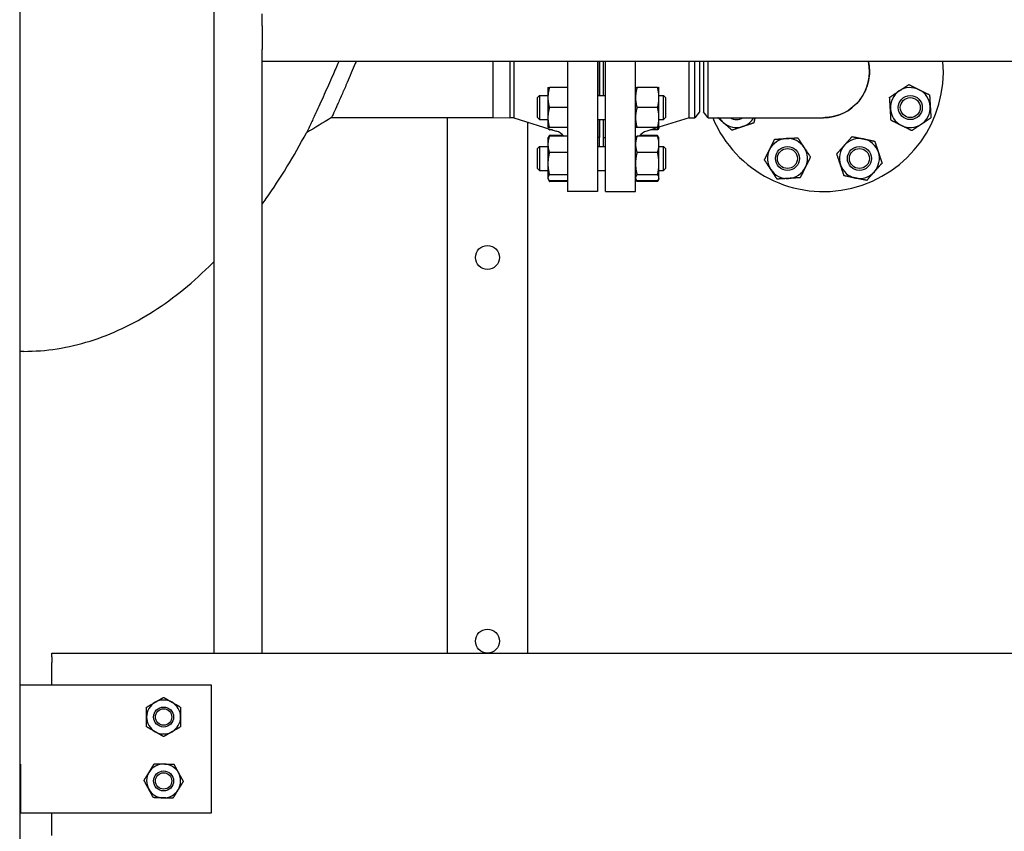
# Model space of a CAD drawing. Header units: inches. Extents: x 5 to 1128, y -85 to 748.
# Tile 528 of 656: x 766 to 797, y 266 to 292. Entities that reach past the tile are written whole.
import ezdxf

# ---------------------------------------------------------------- set-up
doc = ezdxf.new("R2010")
doc.units = ezdxf.units.IN
doc.header["$LTSCALE"] = 32
doc.header["$MEASUREMENT"] = 0
doc.layers.add('Visible (ANSI)', color=7, linetype='Continuous', lineweight=30)

msp = doc.modelspace()

# ---------------------------------------------------------------- linework, layer by layer
at = {"layer": 'Visible (ANSI)'}
for p, q in [((765.78063, 336.23367), (765.78063, 173.36817)), ((771.86063, 271.85867), (771.86063, 307.60867)), ((773.36063, 291.48367), (773.36063, 291.85867)), ((773.36063, 291.48367), (773.36063, 290.73367)), ((773.36063, 290.35867), (773.36063, 290.73367)), ((773.36063, 271.85867), (773.36063, 290.35867)), ((809.86063, 290.35867), (773.36063, 290.35867)), ((780.5842, 288.60867), (780.5842, 290.35867)), ((780.5842, 288.60867), (780.5842, 290.35867)), ((781.10207, 290.35867), (781.10207, 288.60617)), ((781.10207, 290.35867), (781.10207, 288.60617)), ((781.2323, 290.35867), (781.2323, 288.60617)), ((782.90563, 290.35867), (782.90563, 286.29617)), ((783.84563, 290.35867), (783.84563, 286.29617)), ((783.90563, 290.35867), (783.90563, 289.29608)), ((783.91063, 289.29608), (783.91063, 290.35867)), ((784.03063, 289.29608), (784.03063, 290.35867)), ((784.03563, 289.29608), (784.03563, 290.35867)), ((784.09563, 286.29617), (784.09563, 290.35867)), ((785.03563, 286.29617), (785.03563, 290.35867)), ((786.70897, 288.60617), (786.70897, 290.35867)), ((786.89176, 288.60617), (786.89176, 290.35867)), ((787.03563, 290.35867), (787.03563, 288.79367)), ((787.16063, 290.35867), (787.16063, 288.79371)), ((782.29663, 289.54608), (782.29663, 289.23358)), ((782.90563, 289.54608), (782.34172, 289.54608)), ((785.72455, 289.54608), (785.08072, 289.54608)), ((785.76963, 289.23358), (785.76963, 289.54608)), ((781.97063, 289.23358), (782.03313, 289.29608)), ((781.97063, 288.60858), (781.97063, 289.23358)), ((782.03313, 289.29608), (782.03313, 288.54608)), ((782.03313, 289.29608), (782.29663, 289.29608)), ((782.29663, 289.23358), (782.29663, 288.60858)), ((783.84563, 289.29608), (784.09563, 289.29608)), ((785.76963, 289.29608), (785.90813, 289.29608)), ((785.76963, 288.60858), (785.76963, 289.23358)), ((785.90813, 288.54608), (785.90813, 289.29608)), ((785.97063, 289.23358), (785.90813, 289.29608)), ((785.97063, 289.23358), (785.97063, 288.60858)), ((782.90563, 288.92108), (782.34172, 288.92108)), ((785.72455, 288.92108), (785.08072, 288.92108)), ((787.03563, 288.79367), (786.89176, 288.60617)), ((775.53369, 288.60867), (780.5842, 288.60867)), ((779.15563, 271.85867), (779.15563, 288.60867)), ((780.5842, 288.60867), (781.10207, 288.60617)), ((781.2323, 288.60617), (781.10207, 288.60617)), ((781.2323, 288.60617), (782.55661, 288.18672)), ((781.65563, 288.47209), (781.65563, 271.85867)), ((781.97063, 288.60858), (782.03313, 288.54608)), ((782.03313, 288.54608), (782.29663, 288.54608)), ((782.29663, 288.60858), (782.29663, 288.29608)), ((783.84563, 288.54608), (784.09563, 288.54608)), ((783.90563, 288.54608), (783.90563, 287.98617)), ((783.91063, 287.70496), (783.91063, 288.54608)), ((784.03063, 287.70496), (784.03063, 288.54608)), ((784.03563, 287.98617), (784.03563, 288.54608)), ((785.76963, 288.29608), (785.76963, 288.60858)), ((786.70897, 288.60617), (785.76963, 288.30865)), ((785.76963, 288.54608), (785.90813, 288.54608)), ((785.97063, 288.60858), (785.90813, 288.54608)), ((786.70897, 288.60617), (786.89176, 288.60617)), ((787.30302, 288.60617), (790.90793, 288.60617)), ((782.90563, 288.29608), (782.34172, 288.29608)), ((782.43895, 288.22398), (782.34172, 288.22398)), ((785.72455, 288.29608), (785.08072, 288.29608)), ((785.72994, 288.29608), (785.38466, 288.18672)), ((785.72455, 288.22398), (785.50232, 288.22398)), ((785.76963, 288.29608), (785.75935, 288.27403)), ((782.29663, 287.95496), (782.30691, 287.97701)), ((782.29663, 287.95496), (782.29663, 287.77191)), ((782.30691, 287.97701), (782.34172, 288.05165)), ((782.77075, 288.05165), (782.34172, 288.05165)), ((782.90563, 288.02706), (782.34172, 288.02706)), ((783.90563, 287.98617), (783.84563, 287.98617)), ((783.90563, 288.10617), (783.91063, 288.10617)), ((784.03063, 288.10617), (784.03563, 288.10617)), ((784.03563, 287.98617), (784.09563, 287.98617)), ((785.03563, 287.95496), (785.04591, 287.97701)), ((785.72455, 288.02706), (785.08072, 288.02706)), ((785.72455, 288.05165), (785.17051, 288.05165)), ((785.75935, 287.97701), (785.72455, 288.05165)), ((785.76963, 287.95496), (785.75935, 287.97701)), ((785.76963, 287.77191), (785.76963, 287.95496)), ((781.97063, 287.64246), (782.03313, 287.70496)), ((781.97063, 287.01746), (781.97063, 287.64246)), ((782.03313, 287.70496), (782.03313, 286.95496)), ((782.03313, 287.70496), (782.29663, 287.70496)), ((782.29663, 287.77191), (782.29663, 287.1682)), ((783.84563, 287.70496), (784.09563, 287.70496)), ((785.76963, 287.1682), (785.76963, 287.77191)), ((785.76963, 287.70496), (785.90813, 287.70496)), ((785.90813, 286.95496), (785.90813, 287.70496)), ((785.97063, 287.64246), (785.90813, 287.70496)), ((785.97063, 287.64246), (785.97063, 287.01746)), ((782.90563, 287.51675), (782.34172, 287.51675)), ((785.72455, 287.51675), (785.08072, 287.51675)), ((781.97063, 287.01746), (782.03313, 286.95496)), ((782.03313, 286.95496), (782.29663, 286.95496)), ((782.29663, 287.1682), (782.29663, 286.72626)), ((783.84563, 286.95496), (784.09563, 286.95496)), ((785.76963, 286.72626), (785.76963, 287.1682)), ((785.76963, 286.95496), (785.90813, 286.95496)), ((785.97063, 287.01746), (785.90813, 286.95496)), ((782.29663, 286.72626), (782.29663, 286.70496)), ((782.29663, 286.70496), (782.30691, 286.68292)), ((782.30691, 286.68292), (782.34172, 286.60828)), ((782.90563, 286.81965), (782.34172, 286.81965)), ((782.90563, 286.63287), (782.34172, 286.63287)), ((785.03563, 286.70496), (785.04591, 286.68292)), ((785.04591, 286.68292), (785.08072, 286.60828)), ((785.72455, 286.81965), (785.08072, 286.81965)), ((785.72455, 286.63287), (785.08072, 286.63287)), ((785.75935, 286.68292), (785.72455, 286.60828)), ((785.76963, 286.70496), (785.75935, 286.68292)), ((785.76963, 286.70496), (785.76963, 286.72626)), ((782.90563, 286.60828), (782.34172, 286.60828)), ((785.72455, 286.60828), (785.08072, 286.60828)), ((783.84563, 286.29617), (782.90563, 286.29617)), ((784.09563, 286.29617), (785.03563, 286.29617)), ((765.90563, 281.29617), (765.78063, 281.29617)), ((766.78063, 271.85867), (811.78063, 271.85867)), ((766.78063, 271.73765), (766.78063, 271.85867)), ((766.78063, 271.73765), (766.78063, 271.56851)), ((766.78063, 271.35257), (766.78063, 271.56851)), ((766.78063, 271.01427), (766.78063, 271.35257)), ((766.78063, 270.85867), (766.78063, 271.01427)), ((771.78063, 270.85867), (765.78063, 270.85867)), ((771.78063, 266.85867), (771.78063, 270.85867)), ((765.78063, 268.38367), (765.81063, 268.38367)), ((765.81063, 268.38367), (765.81063, 266.85867)), ((765.81063, 266.85867), (771.78063, 266.85867)), ((766.78063, 266.70307), (766.78063, 266.85867)), ((766.78063, 266.36477), (766.78063, 266.70307)), ((766.78063, 266.14883), (766.78063, 266.36477))]:
    msp.add_line(p, q, dxfattribs=at)
for centre, radius in [((793.62684, 288.92108), 0.37513), ((793.62684, 288.92108), 0.375), ((793.62684, 288.92108), 0.3125), ((789.78554, 287.32996), 0.37513), ((789.78554, 287.32996), 0.375), ((789.78554, 287.32996), 0.3125), ((792.03572, 287.32996), 0.37513), ((792.03572, 287.32996), 0.375), ((792.03572, 287.32996), 0.3125), ((780.40563, 284.23367), 0.375), ((780.40563, 284.23367), 0.375), ((780.40563, 272.23367), 0.375), ((780.40563, 272.23367), 0.375), ((770.28063, 269.85867), 0.31271), ((770.28063, 269.85867), 0.3125), ((770.28063, 269.85867), 0.25673), ((770.28063, 267.85867), 0.31271), ((770.28063, 267.85867), 0.3125), ((770.28063, 267.85867), 0.25673)]:
    msp.add_circle(centre, radius, dxfattribs=at)
for centre, radius, start, end in [((790.91063, 290.04617), 3.75, 202.581673, 4.780192), ((790.91063, 290.04617), 1.44, 269.94622, 12.533705), ((793.62684, 288.92108), 0.625, 123.497711, 183.497711), ((793.62684, 288.92108), 0.625, 63.497711, 123.497711), ((793.62684, 288.92108), 0.625, 3.497711, 63.497711), ((793.62684, 288.92108), 0.625, 183.497711, 243.497711), ((793.62684, 288.92108), 0.625, 303.497711, 3.497711), ((788.19443, 288.92108), 0.625, 210.255516, 228.497711), ((788.19443, 288.92108), 0.37513, 237.085092, 302.914908), ((788.19443, 288.92108), 0.375, 237.114984, 302.885016), ((788.19443, 288.92108), 0.625, 288.497711, 329.744484), ((782.40563, 287.71006), 0.5, 39.346629, 72.425284), ((785.53563, 287.71006), 0.5, 107.574716, 140.653371), ((788.19443, 288.92108), 0.625, 228.497711, 288.497711), ((793.62684, 288.92108), 0.625, 243.497711, 303.497711), ((789.78554, 287.32996), 0.625, 93.497711, 153.497711), ((789.78554, 287.32996), 0.625, 33.497711, 93.497711), ((792.03572, 287.32996), 0.625, 78.497711, 138.497711), ((792.03572, 287.32996), 0.625, 18.497711, 78.497711), ((789.78554, 287.32996), 0.625, 153.497711, 213.497711), ((789.78554, 287.32996), 0.625, 333.497711, 33.497711), ((792.03572, 287.32996), 0.625, 138.497711, 198.497711), ((792.03572, 287.32996), 0.625, 318.497711, 18.497711), ((789.78554, 287.32996), 0.625, 213.497711, 273.497711), ((789.78554, 287.32996), 0.625, 273.497711, 333.497711), ((792.03572, 287.32996), 0.625, 198.497711, 258.497711), ((792.03572, 287.32996), 0.625, 258.497711, 318.497711), ((770.28063, 269.85867), 0.531, 120, 180), ((770.28063, 269.85867), 0.531, 60, 120), ((770.28063, 269.85867), 0.531, 0, 60), ((770.28063, 269.85867), 0.531, 180, 240), ((770.28063, 269.85867), 0.531, 300, 0), ((770.28063, 269.85867), 0.531, 240, 300), ((770.28063, 267.85867), 0.531, 88.407757, 148.407757), ((770.28063, 267.85867), 0.531, 28.407757, 88.407757), ((770.28063, 267.85867), 0.531, 148.407757, 208.407757), ((770.28063, 267.85867), 0.531, 328.407757, 28.407757), ((770.28063, 267.85867), 0.531, 208.407757, 268.407757), ((770.28063, 267.85867), 0.531, 268.407757, 328.407757)]:
    msp.add_arc(centre, radius, start, end, dxfattribs=at)
for points, knots in [([(775.75438, 290.35867), (775.69288, 290.21522), (775.6299, 290.06969), (775.47753, 289.72125), (775.38833, 289.52027), (775.20859, 289.12088), (775.11936, 288.92596), (775.04041, 288.75557)], [27.21972799, 27.21972799, 27.21972799, 27.21972799, 28.42421356, 28.42421356, 30.11867748, 30.11867748, 31.97606349, 31.97606349, 31.97606349, 31.97606349]), ([(776.29713, 290.35867), (776.28946, 290.34038), (776.28174, 290.32201), (776.19063, 290.10526), (776.10398, 289.90175), (775.96866, 289.58816), (775.91876, 289.47349), (775.8172, 289.24178), (775.76657, 289.12733), (775.7216, 289.02637)], [20.03217026, 20.03217026, 20.03217026, 20.03217026, 20.18650929, 20.18650929, 21.84750058, 21.84750058, 22.8511602, 22.8511602, 23.99529492, 23.99529492, 23.99529492, 23.99529492]), ([(787.30302, 288.60622), (787.30302, 288.60619), (787.30302, 288.60748), (787.30302, 288.6261), (787.30302, 288.69194), (787.30301, 288.91014), (787.30301, 289.06241), (787.30301, 289.42133), (787.30301, 289.62722), (787.30301, 290.01235), (787.30301, 290.18892), (787.30301, 290.35866)], [-1.57267431, -1.57267431, -1.57267431, -1.57267431, -1.49882494, -1.49882494, -1.04590561, -1.04590561, -0.59274122, -0.59274122, -0.1436733, -0.1436733, 0.21905113, 0.21905113, 0.21905113, 0.21905113]), ([(792.31429, 290.35866), (792.35191, 290.18892), (792.35875, 290.01235), (792.30309, 289.62722), (792.22374, 289.42133), (791.98231, 289.06241), (791.81964, 288.91014), (791.44381, 288.69194), (791.23095, 288.6261), (790.97882, 288.60748), (790.94338, 288.60619), (790.90793, 288.60622)], [-0.21905113, -0.21905113, -0.21905113, -0.21905113, 0.1436733, 0.1436733, 0.59274122, 0.59274122, 1.04590561, 1.04590561, 1.49882494, 1.49882494, 1.57267427, 1.57267427, 1.57267427, 1.57267427]), ([(775.04041, 288.75557), (775.03737, 288.749), (775.03434, 288.74247), (775.03133, 288.73598), (774.97395, 288.61228), (774.92277, 288.50317), (774.88008, 288.41271)], [31.97606349, 31.97606349, 31.97606349, 31.97606349, 32.04767206, 32.04767206, 32.04767206, 33.41135829, 33.41135829, 33.41135829, 33.41135829]), ([(775.59655, 288.74746), (775.59476, 288.74348), (775.593, 288.73958), (775.57059, 288.68998), (775.55511, 288.65584), (775.54039, 288.62342), (775.53695, 288.61584), (775.53418, 288.60974), (775.53369, 288.60867), (775.53369, 288.60867)], [1.28343738, 1.28343738, 1.28343738, 1.28343738, 1.35560269, 1.35560269, 2.21956086, 2.21956086, 2.67039743, 2.67039743, 2.91524278, 2.91524278, 2.91524278, 2.91524278]), ([(774.88008, 288.41271), (774.86631, 288.38353), (774.85343, 288.35631), (774.80672, 288.25776), (774.78056, 288.20302), (774.75701, 288.15377), (774.75174, 288.14278), (774.74664, 288.13212), (774.7456, 288.12996), (774.7456, 288.12996)], [1.36368623, 1.36368623, 1.36368623, 1.36368623, 1.80336099, 1.80336099, 3.08612927, 3.08612927, 3.67634173, 3.67634173, 4.07711496, 4.07711496, 4.07711496, 4.07711496]), ([(773.36063, 285.89728), (773.40273, 285.95577), (773.44462, 286.01474), (773.93008, 286.70702), (774.35064, 287.39416), (774.7456, 288.12996)], [0.607142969, 0.607142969, 0.607142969, 0.607142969, 0.619405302, 0.619405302, 0.749941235, 0.749941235, 0.749941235, 0.749941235]), ([(765.90563, 281.29617), (766.60246, 281.29617), (767.29896, 281.40482), (768.66092, 281.83002), (769.32629, 282.14608), (770.60817, 282.96648), (771.22496, 283.4707), (771.8288, 284.07591), (771.84473, 284.09196), (771.86063, 284.10806)], [0, 0, 0, 0, 0.154851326, 0.154851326, 0.309702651, 0.309702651, 0.464553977, 0.464553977, 0.468754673, 0.468754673, 0.468754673, 0.468754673])]:
    msp.add_open_spline(points, degree=3, knots=knots, dxfattribs=at)
for points, weights in [([(782.29663, 289.54608), (782.29663, 289.54608), (782.34172, 289.54608)], [1, 1.0379548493, 1]), ([(782.34172, 289.54608), (782.29663, 289.37861), (782.29663, 289.23358)], [1, 1.0379548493, 1]), ([(785.03563, 289.54608), (785.03563, 289.54608), (785.08072, 289.54608)], [1, 1.0379548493, 1]), ([(785.08072, 289.54608), (785.03563, 289.37861), (785.03563, 289.23358)], [1, 1.0379548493, 1]), ([(785.72455, 289.54608), (785.76963, 289.54608), (785.76963, 289.54608)], [1, 1.0379548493, 1]), ([(785.76963, 289.23358), (785.76963, 289.37861), (785.72455, 289.54608)], [1, 1.0379548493, 1]), ([(792.98099, 289.24312), (793.14225, 289.34985), (793.2819, 289.44227)], [1, 1.0379548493, 1]), ([(793.2819, 289.44227), (793.42155, 289.5347), (793.58281, 289.64142)], [1, 1.0379548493, 1]), ([(793.58281, 289.64142), (793.75586, 289.55513), (793.90573, 289.4804)], [1, 1.0379548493, 1]), ([(793.90573, 289.4804), (794.0556, 289.40567), (794.22866, 289.31938)], [1, 1.0379548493, 1]), ([(782.29663, 289.23358), (782.29663, 289.08855), (782.34172, 288.92108)], [1, 1.0379548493, 1]), ([(785.03563, 289.23358), (785.03563, 289.08855), (785.08072, 288.92108)], [1, 1.0379548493, 1]), ([(785.72455, 288.92108), (785.76963, 289.08855), (785.76963, 289.23358)], [1, 1.0379548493, 1]), ([(793.003, 288.88295), (792.99279, 289.05011), (792.98099, 289.24312)], [1, 1.0379548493, 1]), ([(794.22866, 289.31938), (794.24046, 289.12637), (794.25067, 288.95921)], [1, 1.0379548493, 1]), ([(782.34172, 288.92108), (782.29663, 288.75361), (782.29663, 288.60858)], [1, 1.0379548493, 1]), ([(785.08072, 288.92108), (785.03563, 288.75361), (785.03563, 288.60858)], [1, 1.0379548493, 1]), ([(785.76963, 288.60858), (785.76963, 288.75361), (785.72455, 288.92108)], [1, 1.0379548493, 1]), ([(793.02502, 288.52278), (793.01322, 288.71579), (793.003, 288.88295)], [1, 1.0379548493, 1]), ([(794.25067, 288.95921), (794.26089, 288.79205), (794.27269, 288.59904)], [1, 1.0379548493, 1]), ([(782.29663, 288.60858), (782.29663, 288.46355), (782.34172, 288.29608)], [1, 1.0379548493, 1]), ([(785.03563, 288.60858), (785.03563, 288.46355), (785.08072, 288.29608)], [1, 1.0379548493, 1]), ([(785.72455, 288.29608), (785.76963, 288.46355), (785.76963, 288.60858)], [1, 1.0379548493, 1]), ([(787.78027, 288.453), (787.69649, 288.52713), (787.60716, 288.60617)], [1, 1.02503885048, 1.01704139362]), ([(788.76815, 288.60617), (788.75235, 288.5285), (788.73492, 288.44285)], [1.01872879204, 1.0168052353, 1]), ([(793.34794, 288.36176), (793.19807, 288.43649), (793.02502, 288.52278)], [1, 1.0379548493, 1]), ([(794.27269, 288.59904), (794.11143, 288.49231), (793.97178, 288.39989)], [1, 1.0379548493, 1]), ([(782.34172, 288.29608), (782.29663, 288.29608), (782.29663, 288.29608)], [1, 1.0379548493, 1]), ([(782.34172, 288.22398), (782.32277, 288.24502), (782.31198, 288.2642)], [1, 1.01561079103, 1.01838017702]), ([(782.33103, 288.25816), (782.33599, 288.24135), (782.34172, 288.22398)], [1.00818442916, 1.00466577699, 1]), ([(785.08072, 288.29608), (785.03563, 288.29608), (785.03563, 288.29608)], [1, 1.0379548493, 1]), ([(785.76963, 288.29608), (785.76963, 288.29608), (785.72455, 288.29608)], [1, 1.0379548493, 1]), ([(785.72455, 288.22398), (785.73682, 288.2612), (785.74562, 288.29608)], [1, 1.01005189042, 1.01477953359]), ([(785.75935, 288.27403), (785.74832, 288.25037), (785.72455, 288.22398)], [1.01895290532, 1.01965956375, 1]), ([(788.05052, 288.21389), (787.90569, 288.34203), (787.78027, 288.453)], [1, 1.0379548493, 1]), ([(788.39272, 288.32837), (788.2339, 288.27524), (788.05052, 288.21389)], [1, 1.0379548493, 1]), ([(788.73492, 288.44285), (788.55153, 288.3815), (788.39272, 288.32837)], [1, 1.0379548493, 1]), ([(793.67087, 288.20074), (793.49781, 288.28703), (793.34794, 288.36176)], [1, 1.0379548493, 1]), ([(793.97178, 288.39989), (793.83213, 288.30746), (793.67087, 288.20074)], [1, 1.0379548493, 1]), ([(782.34172, 288.02706), (782.29663, 287.89032), (782.29663, 287.77191)], [1, 1.0379548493, 1]), ([(782.30691, 287.97701), (782.31795, 288.00067), (782.34172, 288.02706)], [1.01895290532, 1.01965956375, 1]), ([(782.34172, 288.05165), (782.32945, 288.02534), (782.32065, 288.00067)], [1, 1.01005189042, 1.01477953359]), ([(785.08072, 288.02706), (785.03563, 287.89032), (785.03563, 287.77191)], [1, 1.0379548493, 1]), ([(785.04591, 287.97701), (785.05695, 288.00067), (785.08072, 288.02706)], [1.01895290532, 1.01965956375, 1]), ([(785.74562, 288.00067), (785.73682, 288.02534), (785.72455, 288.05165)], [1.01477953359, 1.01005189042, 1]), ([(785.72455, 288.02706), (785.74832, 288.00067), (785.75935, 287.97701)], [1, 1.01965956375, 1.01895290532]), ([(785.76963, 287.77191), (785.76963, 287.89032), (785.72455, 288.02706)], [1, 1.0379548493, 1]), ([(789.22622, 287.60886), (789.30095, 287.75873), (789.38724, 287.93178)], [1, 1.0379548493, 1]), ([(789.38724, 287.93178), (789.58026, 287.94358), (789.74741, 287.9538)], [1, 1.0379548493, 1]), ([(789.74741, 287.9538), (789.91457, 287.96402), (790.10758, 287.97581)], [1, 1.0379548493, 1]), ([(790.10758, 287.97581), (790.21431, 287.81456), (790.30674, 287.6749)], [1, 1.0379548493, 1]), ([(791.56764, 287.74412), (791.67861, 287.86954), (791.80675, 288.01437)], [1, 1.0379548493, 1]), ([(791.80675, 288.01437), (791.99625, 287.97581), (792.16035, 287.94241)], [1, 1.0379548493, 1]), ([(792.16035, 287.94241), (792.32446, 287.90902), (792.51395, 287.87046)], [1, 1.0379548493, 1]), ([(792.51395, 287.87046), (792.5753, 287.68707), (792.62843, 287.52826)], [1, 1.0379548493, 1]), ([(782.29663, 287.77191), (782.29663, 287.65349), (782.34172, 287.51675)], [1, 1.0379548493, 1]), ([(785.03563, 287.77191), (785.03563, 287.65349), (785.08072, 287.51675)], [1, 1.0379548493, 1]), ([(785.72455, 287.51675), (785.76963, 287.65349), (785.76963, 287.77191)], [1, 1.0379548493, 1]), ([(789.0652, 287.28593), (789.15149, 287.45899), (789.22622, 287.60886)], [1, 1.0379548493, 1]), ([(790.30674, 287.6749), (790.39916, 287.53525), (790.50589, 287.37399)], [1, 1.0379548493, 1]), ([(791.32853, 287.47387), (791.45667, 287.6187), (791.56764, 287.74412)], [1, 1.0379548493, 1]), ([(782.34172, 287.51675), (782.29663, 287.32996), (782.29663, 287.1682)], [1, 1.0379548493, 1]), ([(785.08072, 287.51675), (785.03563, 287.32996), (785.03563, 287.1682)], [1, 1.0379548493, 1]), ([(785.76963, 287.1682), (785.76963, 287.32996), (785.72455, 287.51675)], [1, 1.0379548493, 1]), ([(789.26435, 286.98502), (789.17192, 287.12468), (789.0652, 287.28593)], [1, 1.0379548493, 1]), ([(790.50589, 287.37399), (790.4196, 287.20094), (790.34487, 287.05107)], [1, 1.0379548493, 1]), ([(791.44301, 287.13167), (791.38988, 287.29049), (791.32853, 287.47387)], [1, 1.0379548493, 1]), ([(792.62843, 287.52826), (792.68156, 287.36944), (792.74292, 287.18605)], [1, 1.0379548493, 1]), ([(782.29663, 287.1682), (782.29663, 287.00644), (782.34172, 286.81965)], [1, 1.0379548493, 1]), ([(785.03563, 287.1682), (785.03563, 287.00644), (785.08072, 286.81965)], [1, 1.0379548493, 1]), ([(785.72455, 286.81965), (785.76963, 287.00644), (785.76963, 287.1682)], [1, 1.0379548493, 1]), ([(789.4635, 286.68411), (789.35678, 286.84537), (789.26435, 286.98502)], [1, 1.0379548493, 1]), ([(790.34487, 287.05107), (790.27014, 286.9012), (790.18385, 286.72814)], [1, 1.0379548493, 1]), ([(791.5575, 286.78947), (791.49614, 286.97286), (791.44301, 287.13167)], [1, 1.0379548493, 1]), ([(792.74292, 287.18605), (792.61478, 287.04123), (792.5038, 286.91581)], [1, 1.0379548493, 1]), ([(782.34172, 286.81965), (782.29663, 286.7696), (782.29663, 286.72626)], [1, 1.0379548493, 1]), ([(782.29663, 286.72626), (782.29663, 286.68292), (782.34172, 286.63287)], [1, 1.0379548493, 1]), ([(782.32065, 286.65926), (782.32945, 286.63459), (782.34172, 286.60828)], [1.01477953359, 1.01005189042, 1]), ([(785.08072, 286.81965), (785.03563, 286.7696), (785.03563, 286.72626)], [1, 1.0379548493, 1]), ([(785.03563, 286.72626), (785.03563, 286.68292), (785.08072, 286.63287)], [1, 1.0379548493, 1]), ([(785.05965, 286.65926), (785.06845, 286.63459), (785.08072, 286.60828)], [1.01477953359, 1.01005189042, 1]), ([(785.76963, 286.72626), (785.76963, 286.7696), (785.72455, 286.81965)], [1, 1.0379548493, 1]), ([(785.72455, 286.63287), (785.76963, 286.68292), (785.76963, 286.72626)], [1, 1.0379548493, 1]), ([(785.72455, 286.60828), (785.73682, 286.63459), (785.74562, 286.65926)], [1, 1.01005189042, 1.01477953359]), ([(789.82367, 286.70613), (789.65652, 286.69591), (789.4635, 286.68411)], [1, 1.0379548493, 1]), ([(790.18385, 286.72814), (789.99083, 286.71634), (789.82367, 286.70613)], [1, 1.0379548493, 1]), ([(791.91109, 286.71752), (791.74699, 286.75091), (791.5575, 286.78947)], [1, 1.0379548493, 1]), ([(792.26469, 286.64556), (792.0752, 286.68412), (791.91109, 286.71752)], [1, 1.0379548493, 1]), ([(792.5038, 286.91581), (792.39283, 286.79039), (792.26469, 286.64556)], [1, 1.0379548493, 1]), ([(769.74963, 270.16524), (769.89191, 270.24739), (770.01513, 270.31853)], [1, 1.0379548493, 1]), ([(770.01513, 270.31853), (770.13835, 270.38967), (770.28063, 270.47182)], [1, 1.0379548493, 1]), ([(770.28063, 270.47182), (770.42291, 270.38967), (770.54613, 270.31853)], [1, 1.0379548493, 1]), ([(770.54613, 270.31853), (770.66935, 270.24739), (770.81163, 270.16524)], [1, 1.0379548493, 1]), ([(769.74963, 269.85867), (769.74963, 270.00095), (769.74963, 270.16524)], [1, 1.0379548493, 1]), ([(770.81163, 270.16524), (770.81163, 270.00095), (770.81163, 269.85867)], [1, 1.0379548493, 1]), ([(769.74963, 269.5521), (769.74963, 269.71639), (769.74963, 269.85867)], [1, 1.0379548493, 1]), ([(770.81163, 269.85867), (770.81163, 269.71639), (770.81163, 269.5521)], [1, 1.0379548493, 1]), ([(770.01513, 269.39881), (769.89191, 269.46995), (769.74963, 269.5521)], [1, 1.0379548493, 1]), ([(770.28063, 269.24552), (770.13835, 269.32767), (770.01513, 269.39881)], [1, 1.0379548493, 1]), ([(770.54613, 269.39881), (770.42291, 269.32767), (770.28063, 269.24552)], [1, 1.0379548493, 1]), ([(770.81163, 269.5521), (770.66935, 269.46995), (770.54613, 269.39881)], [1, 1.0379548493, 1]), ([(769.82833, 268.13684), (769.90287, 268.25804), (769.98893, 268.39798)], [1, 1.0379548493, 1]), ([(769.98893, 268.39798), (770.15316, 268.39342), (770.29539, 268.38946)], [1, 1.0379548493, 1]), ([(770.29539, 268.38946), (770.43761, 268.38551), (770.60184, 268.38095)], [1, 1.0379548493, 1]), ([(770.60184, 268.38095), (770.68, 268.23644), (770.74769, 268.11129)], [1, 1.0379548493, 1]), ([(769.66772, 267.87571), (769.75379, 268.01565), (769.82833, 268.13684)], [1, 1.0379548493, 1]), ([(769.81357, 267.60605), (769.74588, 267.7312), (769.66772, 267.87571)], [1, 1.0379548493, 1]), ([(770.89354, 267.84163), (770.80747, 267.70169), (770.73294, 267.58049)], [1, 1.0379548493, 1]), ([(770.74769, 268.11129), (770.81538, 267.98614), (770.89354, 267.84163)], [1, 1.0379548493, 1]), ([(769.95942, 267.33639), (769.88126, 267.4809), (769.81357, 267.60605)], [1, 1.0379548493, 1]), ([(770.73294, 267.58049), (770.6584, 267.4593), (770.57233, 267.31936)], [1, 1.0379548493, 1]), ([(770.26588, 267.32787), (770.12365, 267.33183), (769.95942, 267.33639)], [1, 1.0379548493, 1]), ([(770.57233, 267.31936), (770.4081, 267.32392), (770.26588, 267.32787)], [1, 1.0379548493, 1])]:
    msp.add_rational_spline(points, weights, degree=2, dxfattribs=at)
for points in [[(775.7216, 289.02637), (775.67116, 288.91311), (775.62849, 288.81821), (775.59655, 288.74746)], [(787.30302, 288.60617), (787.25556, 288.66867), (787.2081, 288.73117), (787.16063, 288.79367)], [(775.53369, 288.60867), (775.27097, 288.44914), (775.00832, 288.28949), (774.7456, 288.12996)]]:
    msp.add_open_spline(points, degree=3, dxfattribs=at)

doc.saveas('drawing.dxf')
